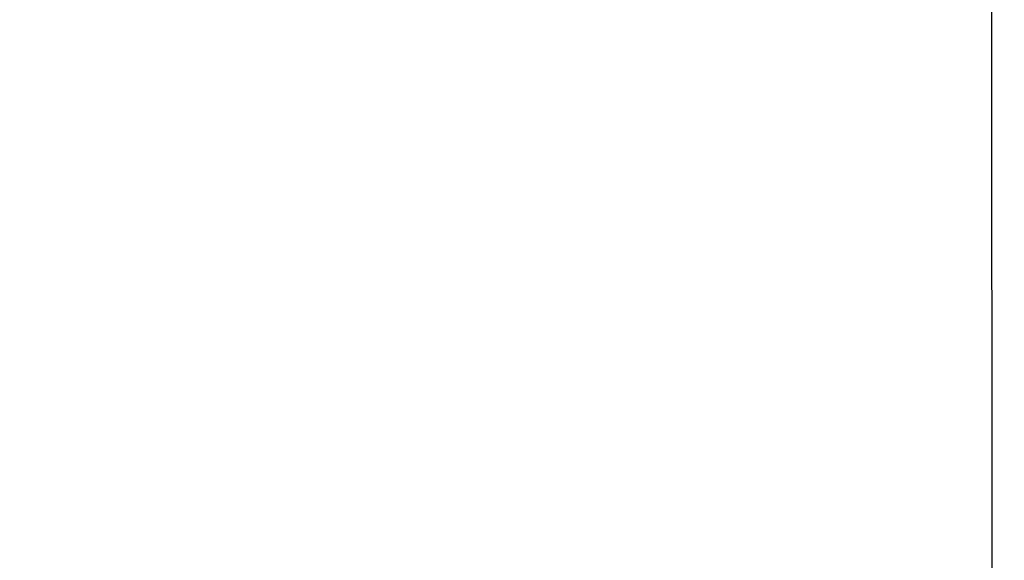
# Model space of a CAD drawing. Header units: millimetres. Extents: x -3395 to 5934498, y -177084 to 63013.
# Tile 384 of 652: x 109549 to 109578, y -48066 to -48051. Entities that reach past the tile are written whole.
import ezdxf

# ---------------------------------------------------------------- set-up
doc = ezdxf.new("R2010")
doc.units = ezdxf.units.MM

msp = doc.modelspace()

# ---------------------------------------------------------------- hatches: boundary and pattern name
at = {"lineweight": 9}
h = msp.add_hatch(dxfattribs=at)
h.set_pattern_fill('ANSI33', color=256, scale=50)
h.set_pattern_definition([(45, (0, -1340.02), (-224.5064, 224.5064), []), (45, (224.5, -1340.02), (-224.5064, 224.5064), [158.75, -79.375])])
h.paths.add_polyline_path([(109576.98347, -47713.05646), (109142.98347, -47707.2569), (109142.98347, -47636.98964), (109008.33601, -47636.98964, -1), (108987.63094, -47636.98964), (108852.98347, -47636.98964), (108852.98347, -47902.76692), (108952.98347, -47902.76692), (108952.98347, -47912.76692), (108852.98347, -47912.76692), (108852.98347, -48072.76692), (108952.98347, -48072.76692), (108952.98347, -48082.7669), (109130.9978, -48082.76692, -0.41421352), (109127.99781, -48079.76692), (109127.99781, -48076.76692), (109174.39781, -48076.76692), (109174.39781, -48066.76692), (109299.48485, -48066.76692), (109299.48485, -48064.76692), (109459.48485, -48064.76692), (109577.25974, -48066.76692)])
h.paths.add_polyline_path([(109577.27224, -48082.76692), (109187.99781, -48082.76692), (109187.99781, -48116.76692), (109176.98347, -48116.76945), (109176.98343, -48260.05642), (109176.98331, -48521.69973), (109577.61507, -48521.69973)])
edge = h.paths.add_edge_path()
edge.add_line((109142.98347, -46516.26793), (109139.48347, -46516.26793))
edge.add_arc((109139.48347, -46512.76793), 3.5, 180, 270, ccw=False)
edge.add_line((109135.98347, -46512.76793), (109135.98347, -46496.76793))
edge.add_arc((109128.98347, -46496.76793), 7, 0, 90)
edge.add_line((109128.98347, -46489.76793), (109084.98347, -46489.76793))
edge.add_arc((109084.98347, -46487.76793), 2, 180, 270, ccw=False)
edge.add_line((109082.98347, -46487.76793), (109082.98347, -46484.76793))
edge.add_arc((109084.98347, -46484.76793), 2, 90, 180, ccw=False)
edge.add_line((109084.98347, -46482.76793), (108992.98347, -46482.76793))
edge.add_line((108992.98347, -46482.76793), (108992.98347, -46782.76793))
edge.add_line((108992.98347, -46782.76793), (108852.98347, -46782.76793))
edge.add_line((108852.98347, -46782.76793), (108852.98347, -47636.98964))
edge.add_line((108852.98347, -47636.98964), (108987.63094, -47636.98964))
edge.add_arc((108997.98347, -47636.98964), 10.35253, 0, 180, ccw=False)
edge.add_line((109008.33601, -47636.98964), (109142.98347, -47636.98964))
edge.add_line((109142.98347, -47636.98964), (109142.98347, -47131.80114))
edge.add_line((109142.98347, -47131.80114), (109095.4832, -47131.80114))
edge.add_line((109095.4832, -47131.80114), (109095.4832, -47128.66078))
edge.add_line((109095.4832, -47128.66078), (109142.98347, -47128.66078))
edge.add_line((109142.98347, -47128.66078), (109142.98347, -46516.26793))

# ---------------------------------------------------------------- linework, layer by layer
msp.add_line((109577.61507, -48521.69973), (109576.98347, -47713.05646))

doc.saveas('drawing.dxf')
